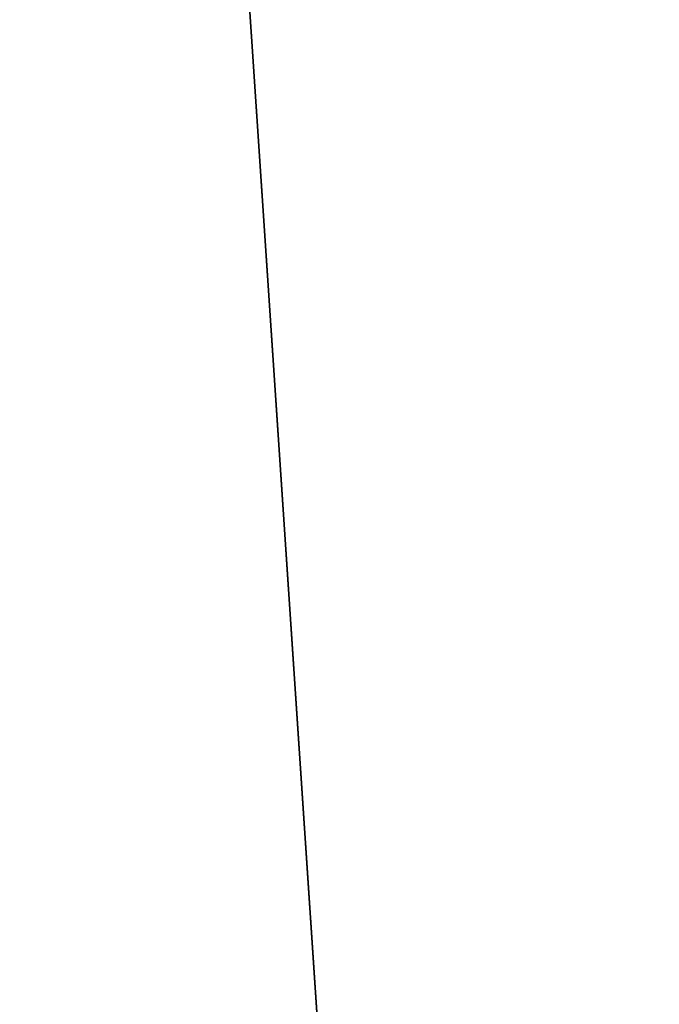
# Model space of a CAD drawing. Header units: millimetres. Extents: x -590 to 3690, y -120 to 127.
# Tile 557 of 656: x 1995.87 to 1999.67, y -3.31 to 2.53. Entities that reach past the tile are written whole.
import ezdxf

# ---------------------------------------------------------------- set-up
doc = ezdxf.new("R2010")
doc.units = ezdxf.units.MM
doc.layers.add('152', color=7, linetype='Continuous', true_color=0xffffff)

# ---------------------------------------------------------------- blocks, each defined once
blk = doc.blocks.new('UG_SURFACE_002')
at = {"layer": '152', "color": 252, "linetype": 'Continuous', "lineweight": 35}
for points in [[(2165, -31.2, 2203.0001), (2165, 108.2, 2203.0001), (835, 108.2, 2203.0001), (835, -31.2, 2203.0001)], [(985, -31.2, 2053), (985, 108.2, 2053), (2015.0001, 108.2, 2053), (2015.0001, -31.2, 2053)]]:
    blk.add_3dface(points, dxfattribs=at)
blk = doc.blocks.new('UG_SURFACE_097')
at = {"layer": '152', "color": 254, "linetype": 'Continuous', "lineweight": 35}
for points in [[(1999.75, -35, 2033.2501), (1999.75, 111.75, 2033.2501), (1000.25, 111.75, 2033.2501), (1000.25, -35, 2033.2501)], [(1999.75, 111.75, 2033.2501), (1999.75, -35, 2033.2501), (1992, 81, 2025.5001)], [(1992, 16, 2025.5001), (1992, 81, 2025.5001), (1999.75, -35, 2033.2501)], [(1999.75, -35, 2033.2501), (1994, -35, 2027.4999), (1992, -33, 2025.5001), (1992, 16, 2025.5001)]]:
    blk.add_3dface(points, dxfattribs=at)
blk = doc.blocks.new('UG_SURFACE_100')
at = {"layer": '152', "color": 254, "linetype": 'Continuous', "lineweight": 35}
for points in [[(1992, 16, -7), (1999.75, 111.75, -7), (1999.75, -35, -7)], [(1992, 81, 2025.5001), (1999.75, -35, 2033.2501), (1999.75, 111.75, 2033.2501)], [(1999.75, -35, 2033.2501), (1992, 81, 2025.5001), (1992, 16, 2025.5001)], [(1999.75, -35, -7), (1994, -35, -7), (1992, -33, -7), (1992, 16, -7)], [(1992, 16, 2025.5001), (1992, -33, 2025.5001), (1994, -35, 2027.4999), (1999.75, -35, 2033.2501)]]:
    blk.add_3dface(points, dxfattribs=at)

msp = doc.modelspace()

# ---------------------------------------------------------------- block references
at = {"layer": '152', "color": 252, "linetype": 'Continuous', "lineweight": -3, "true_color": 0x939598}
for name in ['UG_SURFACE_097', 'UG_SURFACE_100', 'UG_SURFACE_002']:
    msp.add_blockref(name, (0, 0), dxfattribs=at)

doc.saveas('drawing.dxf')
